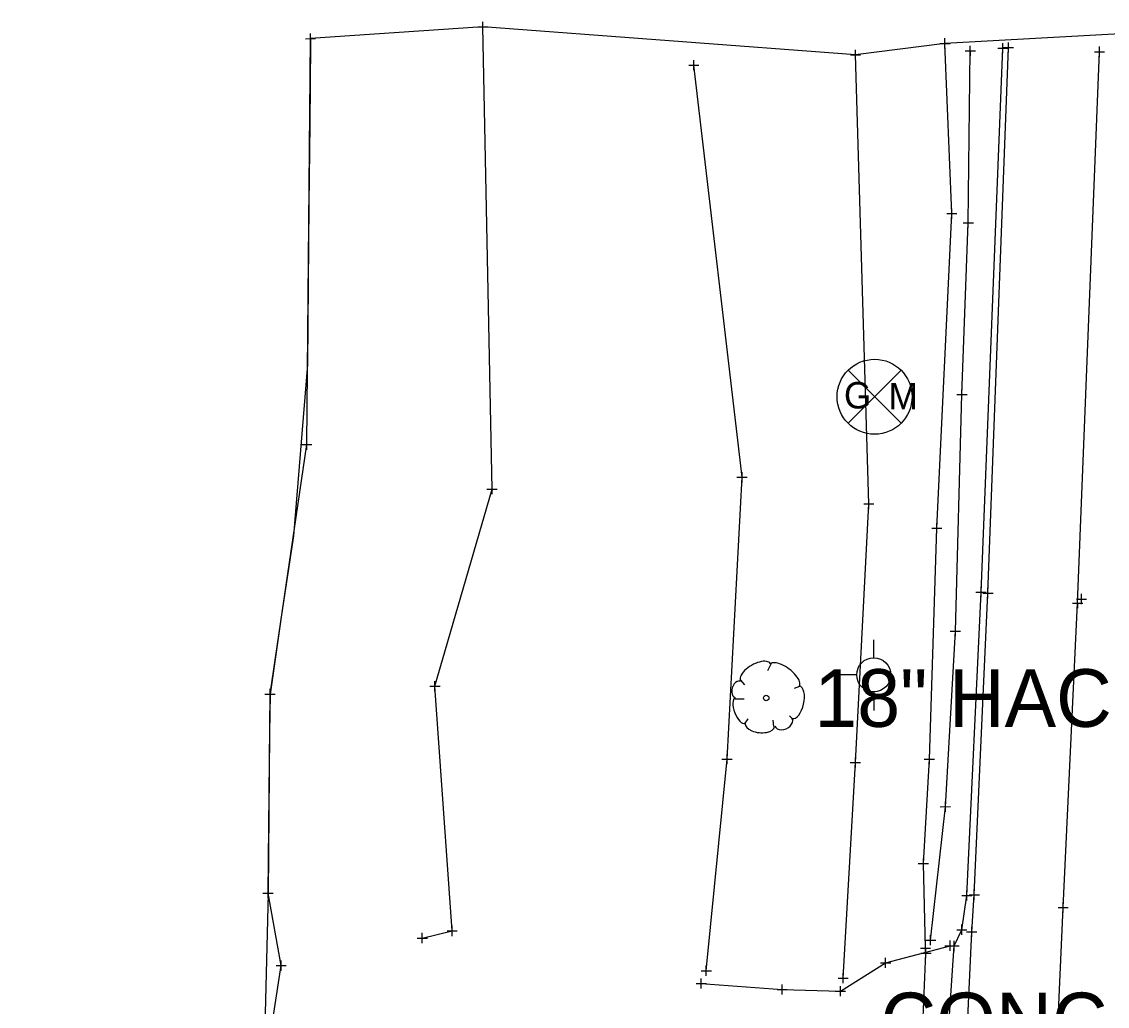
# Model space of a CAD drawing. Extents: x -1 to 1157254, y -1 to 2021979.
# Drawn here: x 1150264.3 to 1150399.8, y 2020313.4 to 2020436.3 of the extents above; entities that cross this region are included whole.
import ezdxf

# ---------------------------------------------------------------- set-up
doc = ezdxf.new("R2010")
doc.units = 0
for name, color, linetype in [('S_BUILDING_ANNOT', 7, 'Continuous'), ('S_CAL_CORNER_ANNOT', 7, 'Continuous'), ('S_CATCH_BASIN', 7, 'Continuous'), ('S_CTL_TABLE', 7, 'Continuous'), ('S_CURB', 7, 'Continuous'), ('S_DRIVEWAY_ANNOT', 7, 'Continuous'), ('S_DROP_INLET_ANNOT', 7, 'Continuous'), ('S_EDGE_BITUMINOUS_ANNOT', 7, 'Continuous'), ('S_EDGE_CONCRETE', 7, 'Continuous'), ('S_EDGE_CONCRETE_ANNOT', 7, 'Continuous'), ('S_ENV_CONSTRAINT', 7, 'Continuous'), ('S_FLAG_POLE', 7, 'Continuous'), ('S_GAS_PUMP_ISLAND_ANNOT', 7, 'Continuous'), ('S_GATE', 7, 'Continuous'), ('S_GATE_ANNOT', 7, 'Continuous')]:
    doc.layers.add(name, color=color, linetype=linetype)

msp = doc.modelspace()

# ---------------------------------------------------------------- linework, layer by layer
at = {"layer": 'S_BUILDING_ANNOT'}
for p, q in [((1150378.87, 2020433.59), (1150380.15, 2020433.59)), ((1150379.51, 2020432.95), (1150379.51, 2020434.22)), ((1150379.51, 2020433.59), (1150379.51, 2020433.59)), ((1150382.68, 2020432.02), (1150382.67, 2020433.29)), ((1150386.74, 2020432.35), (1150386.74, 2020433.62)), ((1150387.44, 2020432.44), (1150387.44, 2020433.71)), ((1150382.04, 2020432.66), (1150383.31, 2020432.66)), ((1150382.67, 2020432.66), (1150382.67, 2020432.66)), ((1150386.11, 2020432.99), (1150387.38, 2020432.99)), ((1150386.74, 2020432.99), (1150386.74, 2020432.99)), ((1150386.8, 2020433.07), (1150388.08, 2020433.08)), ((1150387.44, 2020433.07), (1150387.44, 2020433.07)), ((1150398.16, 2020432.55), (1150399.44, 2020432.55)), ((1150398.8, 2020431.91), (1150398.8, 2020433.18)), ((1150398.8, 2020432.55), (1150398.8, 2020432.55)), ((1150380.35, 2020411.7), (1150380.35, 2020412.97)), ((1150379.72, 2020412.33), (1150380.99, 2020412.34)), ((1150380.35, 2020412.33), (1150380.35, 2020412.33)), ((1150382.42, 2020410.56), (1150382.42, 2020411.83)), ((1150381.78, 2020411.2), (1150383.06, 2020411.2)), ((1150382.42, 2020411.2), (1150382.42, 2020411.2)), ((1150381.62, 2020389.12), (1150381.62, 2020390.39)), ((1150380.99, 2020389.76), (1150382.26, 2020389.76)), ((1150381.62, 2020389.76), (1150381.62, 2020389.76)), ((1150378.49, 2020372.42), (1150378.49, 2020373.69)), ((1150377.85, 2020373.06), (1150379.12, 2020373.06)), ((1150378.49, 2020373.06), (1150378.49, 2020373.06)), ((1150384.01, 2020364.45), (1150384.01, 2020365.73)), ((1150384.87, 2020364.33), (1150384.87, 2020365.6)), ((1150383.37, 2020365.09), (1150384.64, 2020365.09)), ((1150384.01, 2020365.09), (1150384.01, 2020365.09)), ((1150384.23, 2020364.96), (1150385.51, 2020364.97)), ((1150384.87, 2020364.96), (1150384.87, 2020364.96)), ((1150395.91, 2020364.21), (1150397.19, 2020364.22)), ((1150395.91, 2020364.21), (1150397.18, 2020364.22)), ((1150396.08, 2020363.06), (1150396.07, 2020364.33)), ((1150396.55, 2020363.58), (1150396.55, 2020364.85)), ((1150396.55, 2020363.58), (1150396.55, 2020364.85)), ((1150396.55, 2020364.21), (1150396.55, 2020364.21)), ((1150396.55, 2020364.21), (1150396.55, 2020364.21)), ((1150395.44, 2020363.7), (1150396.71, 2020363.7)), ((1150396.07, 2020363.7), (1150396.07, 2020363.7)), ((1150380.17, 2020360.21), (1150381.44, 2020360.21)), ((1150380.81, 2020359.57), (1150380.81, 2020360.84)), ((1150380.81, 2020360.21), (1150380.81, 2020360.21)), ((1150376.93, 2020344.22), (1150378.21, 2020344.23)), ((1150377.57, 2020343.59), (1150377.57, 2020344.86)), ((1150377.57, 2020344.22), (1150377.57, 2020344.22)), ((1150379.56, 2020337.66), (1150379.56, 2020338.93)), ((1150378.92, 2020338.29), (1150380.2, 2020338.3)), ((1150379.56, 2020338.29), (1150379.56, 2020338.29)), ((1150376.82, 2020330.57), (1150376.81, 2020331.84)), ((1150376.18, 2020331.21), (1150377.45, 2020331.21)), ((1150376.82, 2020331.21), (1150376.82, 2020331.21)), ((1150382.23, 2020326.57), (1150382.23, 2020327.84)), ((1150383.16, 2020326.66), (1150383.16, 2020327.94)), ((1150381.6, 2020327.2), (1150382.87, 2020327.21)), ((1150382.23, 2020327.2), (1150382.23, 2020327.2)), ((1150382.52, 2020327.3), (1150383.8, 2020327.3)), ((1150383.16, 2020327.3), (1150383.16, 2020327.3)), ((1150394.26, 2020325.1), (1150394.26, 2020326.37)), ((1150393.62, 2020325.73), (1150394.9, 2020325.73)), ((1150394.26, 2020325.73), (1150394.26, 2020325.73)), ((1150381.61, 2020322.3), (1150381.61, 2020323.57)), ((1150377.72, 2020321), (1150377.72, 2020322.27)), ((1150380.97, 2020322.93), (1150382.25, 2020322.94)), ((1150381.61, 2020322.94), (1150381.61, 2020322.94)), ((1150382.21, 2020322.68), (1150383.49, 2020322.68)), ((1150382.85, 2020322.04), (1150382.85, 2020323.31)), ((1150382.85, 2020322.68), (1150382.85, 2020322.68)), ((1150377.08, 2020319.99), (1150377.07, 2020321.27)), ((1150377.08, 2020321.63), (1150378.36, 2020321.63)), ((1150377.72, 2020321.63), (1150377.72, 2020321.63)), ((1150379.5, 2020320.93), (1150380.77, 2020320.94)), ((1150380.02, 2020320.91), (1150381.29, 2020320.91)), ((1150380.14, 2020320.3), (1150380.14, 2020321.57)), ((1150380.14, 2020320.94), (1150380.14, 2020320.94)), ((1150380.65, 2020320.27), (1150380.65, 2020321.54)), ((1150380.65, 2020320.91), (1150380.65, 2020320.91)), ((1150376.44, 2020320.63), (1150377.71, 2020320.63)), ((1150376.49, 2020320.03), (1150377.77, 2020320.03)), ((1150377.08, 2020320.63), (1150377.08, 2020320.63)), ((1150377.13, 2020319.39), (1150377.13, 2020320.67)), ((1150377.13, 2020320.03), (1150377.13, 2020320.03)), ((1150371.46, 2020318.8), (1150372.73, 2020318.8)), ((1150372.1, 2020318.16), (1150372.09, 2020319.43)), ((1150372.09, 2020318.8), (1150372.09, 2020318.8)), ((1150349.08, 2020315.58), (1150349.08, 2020316.85)), ((1150348.45, 2020316.21), (1150349.72, 2020316.22)), ((1150349.08, 2020316.21), (1150349.08, 2020316.21)), ((1150358.56, 2020315.47), (1150359.83, 2020315.47)), ((1150359.2, 2020314.84), (1150359.2, 2020316.11)), ((1150359.2, 2020315.47), (1150359.2, 2020315.47)), ((1150366.46, 2020314.64), (1150366.46, 2020315.91)), ((1150365.82, 2020315.28), (1150367.1, 2020315.28)), ((1150366.46, 2020315.28), (1150366.46, 2020315.28))]:
    msp.add_line(p, q, dxfattribs=at)
at = {"layer": 'S_CAL_CORNER_ANNOT'}
for p, q in [((1150367.41, 2020386.17), (1150374.02, 2020392.78)), ((1150367.41, 2020392.78), (1150374.02, 2020386.17))]:
    msp.add_line(p, q, dxfattribs=at)
msp.add_circle((1150370.72, 2020389.47), 4.68, dxfattribs=at)
at = {"layer": 'S_CATCH_BASIN'}
for p, q in [((1150370.61, 2020356.87), (1150370.61, 2020359.12)), ((1150368.52, 2020354.74), (1150366.2, 2020354.74)), ((1150370.69, 2020350.32), (1150370.69, 2020352.65))]:
    msp.add_line(p, q, dxfattribs=at)
msp.add_circle((1150370.62, 2020354.76), 2.13, dxfattribs=at)
at = {"layer": 'S_CTL_TABLE'}
for p, q in [((1150321.84, 2020435.02), (1150321.84, 2020436.29)), ((1150300.31, 2020433.54), (1150300.3, 2020434.81)), ((1150321.2, 2020435.66), (1150322.47, 2020435.66)), ((1150321.84, 2020435.66), (1150321.84, 2020435.66)), ((1150299.67, 2020434.17), (1150300.94, 2020434.18)), ((1150300.31, 2020434.18), (1150300.31, 2020434.18)), ((1150367.7, 2020432.16), (1150368.97, 2020432.16)), ((1150368.33, 2020431.52), (1150368.33, 2020432.8)), ((1150368.33, 2020432.16), (1150368.33, 2020432.16)), ((1150347.53, 2020430.87), (1150348.8, 2020430.87)), ((1150348.17, 2020430.24), (1150348.16, 2020431.51)), ((1150348.17, 2020430.87), (1150348.17, 2020430.87)), ((1150299.21, 2020383.5), (1150300.48, 2020383.5)), ((1150299.84, 2020382.86), (1150299.84, 2020384.14)), ((1150299.84, 2020383.5), (1150299.84, 2020383.5)), ((1150353.54, 2020379.42), (1150354.82, 2020379.42)), ((1150354.18, 2020378.78), (1150354.18, 2020380.05)), ((1150354.18, 2020379.42), (1150354.18, 2020379.42)), ((1150322.34, 2020377.94), (1150323.61, 2020377.94)), ((1150322.98, 2020377.3), (1150322.97, 2020378.58)), ((1150322.97, 2020377.94), (1150322.97, 2020377.94)), ((1150369.99, 2020375.45), (1150369.99, 2020376.72)), ((1150369.36, 2020376.09), (1150370.63, 2020376.09)), ((1150369.99, 2020376.09), (1150369.99, 2020376.09)), ((1150315.21, 2020353.34), (1150316.49, 2020353.34)), ((1150315.85, 2020352.71), (1150315.85, 2020353.98)), ((1150315.85, 2020353.34), (1150315.85, 2020353.34)), ((1150294.62, 2020352.35), (1150295.89, 2020352.35)), ((1150295.26, 2020351.72), (1150295.26, 2020352.99)), ((1150295.26, 2020352.35), (1150295.26, 2020352.35)), ((1150351.66, 2020344.23), (1150352.93, 2020344.23)), ((1150352.3, 2020343.59), (1150352.3, 2020344.86)), ((1150352.3, 2020344.23), (1150352.3, 2020344.23)), ((1150368.32, 2020343.17), (1150368.32, 2020344.44)), ((1150367.68, 2020343.8), (1150368.96, 2020343.81)), ((1150368.32, 2020343.8), (1150368.32, 2020343.8)), ((1150295.02, 2020326.86), (1150295.02, 2020328.13)), ((1150294.38, 2020327.49), (1150295.66, 2020327.5)), ((1150295.02, 2020327.49), (1150295.02, 2020327.49)), ((1150314.26, 2020321.26), (1150314.26, 2020322.54)), ((1150317.36, 2020322.78), (1150318.63, 2020322.79)), ((1150317.99, 2020322.15), (1150317.99, 2020323.42)), ((1150317.99, 2020322.79), (1150317.99, 2020322.79)), ((1150313.63, 2020321.9), (1150314.9, 2020321.9)), ((1150314.26, 2020321.9), (1150314.26, 2020321.9)), ((1150296.01, 2020318.45), (1150297.29, 2020318.45)), ((1150296.65, 2020317.82), (1150296.65, 2020319.09)), ((1150296.65, 2020318.45), (1150296.65, 2020318.45)), ((1150349.71, 2020317.19), (1150349.71, 2020318.46)), ((1150349.07, 2020317.82), (1150350.35, 2020317.82)), ((1150349.71, 2020317.82), (1150349.71, 2020317.82)), ((1150366.17, 2020316.89), (1150367.44, 2020316.89)), ((1150366.81, 2020316.25), (1150366.8, 2020317.53)), ((1150366.8, 2020316.89), (1150366.8, 2020316.89))]:
    msp.add_line(p, q, dxfattribs=at)
at = {"layer": 'S_CURB'}
for p, q in [((1150357.76, 2020356.1), (1150357.37, 2020355.25)), ((1150353.97, 2020354.08), (1150354.47, 2020353.5)), ((1150361.33, 2020353.31), (1150360.67, 2020353.04)), ((1150353.31, 2020351.76), (1150354.43, 2020351.76)), ((1150354.47, 2020348.58), (1150354.93, 2020349.28)), ((1150360.55, 2020349.2), (1150360.09, 2020349.63)), ((1150358.15, 2020348.31), (1150358.07, 2020349.09))]:
    msp.add_line(p, q, dxfattribs=at)
msp.add_circle((1150357.2, 2020351.86), 0.34, dxfattribs=at)
for centre, major_axis, ratio, start_param, end_param in [((1150355.87, 2020355.06), (1.86, 1.08), 0.471018, 0, 3.141593), ((1150359.52, 2020354.73), (-1.81, 1.36), 0.405113, 3.141593, 6.283186), ((1150353.63, 2020352.94), (0.31, 1.03), 0.646762, 0, 3.141593), ((1150360.88, 2020351.33), (0.46, 2.04), 0.482994, 3.141593, 6.283185), ((1150353.94, 2020350.29), (-0.61, 1.6), 0.420543, 6.283185, 9.424777), ((1150356.4, 2020348.51), (-1.83, 0.19), 0.529943, 0, 3.141593), ((1150359.36, 2020348.81), (1.09, 0.46), 0.711534, 3.141592, 6.283185)]:
    msp.add_ellipse(centre, major_axis=major_axis, ratio=ratio, start_param=start_param, end_param=end_param, dxfattribs=at)
at = {"layer": 'S_DRIVEWAY_ANNOT'}
for points in [[(1150377.08, 2020320.63), (1150376.82, 2020331.21), (1150377.57, 2020344.22), (1150378.49, 2020373.06), (1150380.35, 2020412.33), (1150379.51, 2020433.59)], [(1150377.72, 2020321.63), (1150379.56, 2020338.29), (1150380.81, 2020360.21), (1150381.62, 2020389.76), (1150382.42, 2020411.2), (1150382.67, 2020432.66)]]:
    msp.add_lwpolyline(points, dxfattribs=at)
at = {"layer": 'S_DROP_INLET_ANNOT'}
msp.add_lwpolyline([(1150376.36, 2020302.04), (1150377.13, 2020320.03)], dxfattribs=at)
at = {"layer": 'S_EDGE_BITUMINOUS_ANNOT'}
for points in [[(1150314.26, 2020321.9), (1150317.99, 2020322.79), (1150315.85, 2020353.34), (1150322.97, 2020377.94), (1150321.84, 2020435.66)], [(1150286.32, 2020238.19), (1150289.97, 2020264.95), (1150294.56, 2020280.24), (1150294.44, 2020304.15), (1150296.65, 2020318.45), (1150295.02, 2020327.49), (1150295.26, 2020352.35), (1150299.84, 2020383.5), (1150300.31, 2020434.18)], [(1150366.8, 2020316.89), (1150368.32, 2020343.8), (1150369.99, 2020376.09), (1150368.33, 2020432.16)], [(1150349.71, 2020317.82), (1150352.3, 2020344.23), (1150354.18, 2020379.42), (1150348.17, 2020430.87)]]:
    msp.add_lwpolyline(points, dxfattribs=at)
at = {"layer": 'S_EDGE_CONCRETE'}
msp.add_lwpolyline([(1150369.08, 2020017.27), (1150370.27, 2020039.2), (1150371.48, 2020060.47), (1150372.35, 2020085.18), (1150374.19, 2020124.19), (1150376.4, 2020171.41), (1150377.87, 2020213.39), (1150379.28, 2020235.44), (1150380.99, 2020278.5), (1150381.78, 2020299.33), (1150382.85, 2020322.68), (1150383.16, 2020327.3), (1150384.87, 2020364.96), (1150387.44, 2020433.07)], dxfattribs=at)
at = {"layer": 'S_EDGE_CONCRETE_ANNOT'}
msp.add_lwpolyline([(1150380.68, 2020016.4), (1150381.98, 2020039.8), (1150384.11, 2020086.8), (1150385.79, 2020123.87), (1150387.85, 2020173.28), (1150390.45, 2020232.55), (1150392.14, 2020278.15), (1150394.26, 2020325.73), (1150396.07, 2020363.7), (1150398.8, 2020432.55)], dxfattribs=at)
at = {"layer": 'S_ENV_CONSTRAINT'}
msp.add_lwpolyline([(1150349.08, 2020316.21), (1150359.2, 2020315.47), (1150366.46, 2020315.28), (1150372.09, 2020318.8), (1150380.14, 2020320.94)], dxfattribs=at)
at = {"layer": 'S_FLAG_POLE'}
msp.add_lwpolyline([(1150368.2, 2020017.11), (1150369.27, 2020040.07), (1150368.26, 2020042.76), (1150369.22, 2020059.76), (1150369.84, 2020083.45), (1150371.61, 2020087.04), (1150373.25, 2020124.14), (1150375.34, 2020171.32), (1150377.22, 2020213.6), (1150378.07, 2020235.34), (1150380.21, 2020278.54), (1150380.79, 2020299.35), (1150379.33, 2020301.15), (1150380.65, 2020320.91), (1150381.61, 2020322.94), (1150382.23, 2020327.2), (1150384.01, 2020365.09), (1150386.74, 2020432.99)], dxfattribs=at)
at = {"layer": 'S_GAS_PUMP_ISLAND_ANNOT'}
msp.add_lwpolyline([(1150420.96, 2020435.87), (1150379.51, 2020433.59), (1150368.33, 2020432.16), (1150321.84, 2020435.66), (1150300.31, 2020434.18), (1150300.3, 2020433.49), (1150300.21, 2020423.49), (1150300.12, 2020413.5), (1150300.02, 2020403.5), (1150299.93, 2020393.5), (1150298.17, 2020372.13), (1150296.71, 2020362.24), (1150295.26, 2020352.35), (1150295.21, 2020347.48), (1150295.12, 2020337.49), (1150295.02, 2020327.49), (1150294.44, 2020304.15), (1150294.46, 2020299.95), (1150294.51, 2020290.09), (1150292.85, 2020274.53), (1150289.97, 2020264.95), (1150289.02, 2020258), (1150251.15, 2020229.23)], dxfattribs=at)

# ---------------------------------------------------------------- texts
at = {"layer": 'S_CAL_CORNER_ANNOT'}
for s, p in [('G', (1150366.9, 2020388.01)), ('M', (1150372.46, 2020387.9))]:
    msp.add_text(s, height=3.3, dxfattribs=at).set_placement(p)
at = {"layer": 'S_GATE'}
msp.add_text('CONC DW', height=7.2, dxfattribs=at).set_placement((1150371.45, 2020307.88))
at = {"layer": 'S_GATE_ANNOT'}
msp.add_text('18" HACKBERRY', height=7.2, dxfattribs=at).set_placement((1150363.2, 2020348.26))

doc.saveas('drawing.dxf')
